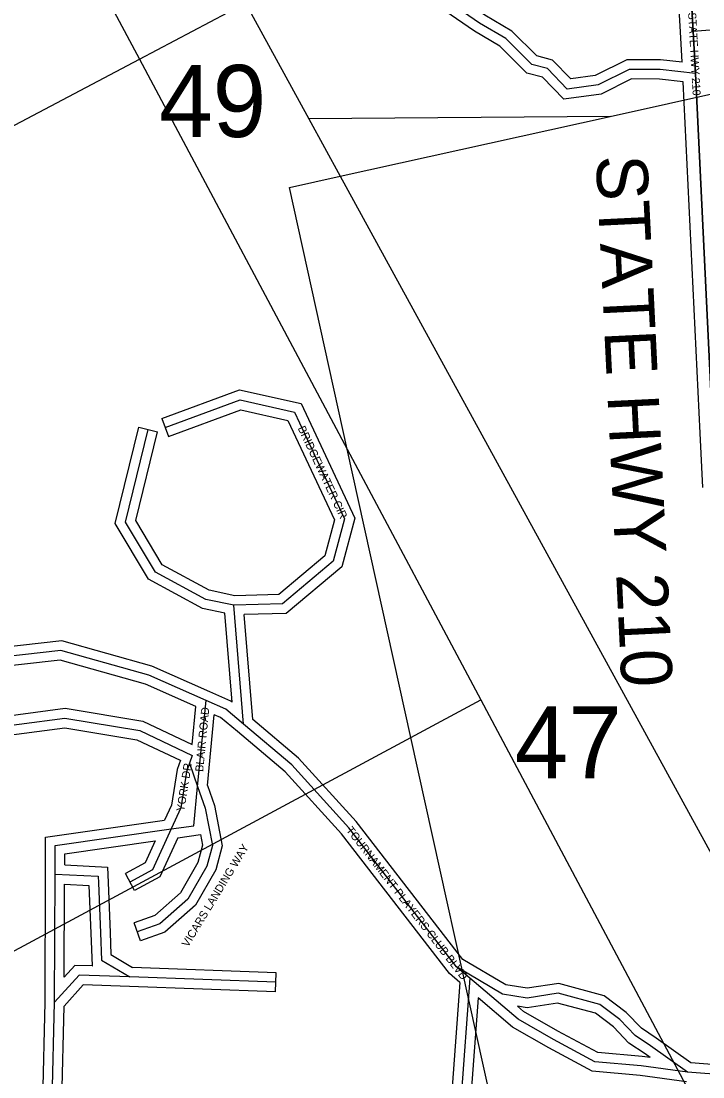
# Model space of a CAD drawing. Extents: x 418523 to 616617, y 1878279 to 2196743.
# Drawn here: x 533852 to 535982, y 2133215 to 2136513 of the extents above; entities that cross this region are included whole.
import ezdxf

# ---------------------------------------------------------------- set-up
doc = ezdxf.new("R2010")
doc.units = 0
for name, color, linetype in [('Level 1', 7, 'Continuous'), ('Level 2', 7, 'Continuous'), ('Level 22', 7, 'Continuous'), ('Level 23', 7, 'Continuous'), ('Level 28', 7, 'Continuous'), ('Level 31', 7, 'Continuous'), ('Level 32', 7, 'Continuous'), ('Level 34', 7, 'Continuous'), ('Level 8', 7, 'Continuous')]:
    doc.layers.add(name, color=color, linetype=linetype)

msp = doc.modelspace()

# ---------------------------------------------------------------- linework, layer by layer
at = {"layer": 'Level 1'}
for p, q in [((531501.645, 2141501.797), (534222.031, 2136393.857)), ((534222.031, 2136393.857), (534552.855, 2136568.392)), ((534552.855, 2136568.392), (534750.583, 2136207.206)), ((535692.131, 2136215.034), (537167.68, 2136541.591)), ((531027.759, 2134708.634), (534222.031, 2136393.857)), ((534222.031, 2136393.857), (534870.755, 2135175.782)), ((535692.131, 2136215.034), (534750.582, 2136207.206)), ((534750.582, 2136207.206), (534848.509, 2136028.329)), ((534848.509, 2136028.329), (535692.13, 2136215.034)), ((534690.185, 2135993.29), (534848.509, 2136028.328)), ((534848.508, 2136028.329), (536466.802, 2133072.233)), ((534870.755, 2135175.782), (534690.185, 2135993.29)), ((534870.755, 2135175.781), (535288.176, 2134392.009)), ((535069.795, 2134274.653), (534870.755, 2135175.781)), ((535069.795, 2134274.653), (535288.176, 2134392.009)), ((535288.176, 2134392.009), (536097.28, 2132872.794)), ((532114.863, 2132686.712), (535069.795, 2134274.653)), ((535407.31, 2132746.6), (535069.795, 2134274.653))]:
    msp.add_line(p, q, dxfattribs=at)
at = {"layer": 'Level 22'}
for p, q in [((535951.379, 2136481.313), (535915.84, 2137098.601)), ((535958.837, 2136348.907), (535951.379, 2136481.313)), ((536013.55, 2135227.128), (535958.837, 2136348.907))]:
    msp.add_line(p, q, dxfattribs=at)
at = {"layer": 'Level 23'}
for p, q in [((535911.445, 2136479.014), (535877.943, 2137060.931)), ((535916.8, 2136383.934), (535911.441, 2136479.063)), ((535973.596, 2135225.179), (535920.044, 2136323.166)), ((535981.849, 2135055.894), (535973.596, 2135225.18))]:
    msp.add_line(p, q, dxfattribs=at)
at = {"layer": 'Level 31'}
for p, q in [((535951.379, 2136481.313), (536219.009, 2136502.97)), ((534547.24, 2134315.926), (534516.9, 2134687.712)), ((534403.795, 2134121.477), (534429.971, 2134390.15)), ((534378.137, 2134194.663), (534403.795, 2134121.477)), ((533957.034, 2133447.629), (533958.387, 2133848.039)), ((534093.82, 2133820.305), (534100.242, 2133664.262)), ((535254.117, 2133522.904), (535211.905, 2133558.686)), ((534647.518, 2133510.031), (534192.026, 2133526.844)), ((535254.117, 2133522.904), (535208.469, 2132909.161)), ((533936.725, 2132579.225), (533957.034, 2133447.629)), ((536078.592, 2133218.656), (535933.936, 2133228.958))]:
    msp.add_line(p, q, dxfattribs=at)
for points in [[(535958.837, 2136348.907), (535848.001, 2136361.642), (535751.656, 2136361.964), (535654.835, 2136313.917), (535558.443, 2136300.421), (535496.11, 2136364.273), (535447.822, 2136377.164), (535366.275, 2136457.811), (535284.623, 2136506.455), (535111.285, 2136626.323)], [(534302.377, 2135243.416), (534536.747, 2135329.181), (534705.942, 2135291.516), (534862.771, 2134957.491), (534827.262, 2134825.231), (534668.865, 2134692.292), (534516.9, 2134687.712)], [(534516.9, 2134687.712), (534429.14, 2134706.192), (534271.791, 2134791.462), (534178.495, 2134947.798), (534249.6, 2135236.685)], [(534429.971, 2134390.15), (534250.803, 2134469.311), (533976.541, 2134546.612), (533735.414, 2134519.426), (533445.756, 2134434.582)], [(534547.24, 2134315.926), (534491.482, 2134363.03), (534429.971, 2134390.15)], [(533556.314, 2134245.454), (533702.755, 2134297.326), (533989.414, 2134335.632), (534223.054, 2134296.656), (534386.748, 2134219.001), (534378.137, 2134194.663)], [(535211.905, 2133558.686), (534875.963, 2133992.596), (534698.133, 2134188.856), (534547.24, 2134315.926)], [(534378.137, 2134194.663), (534368.885, 2134167.782), (534351.13, 2134055.101), (534320.896, 2133989.013)], [(534403.795, 2134121.477), (534426.946, 2134054.481), (534449.93, 2133937.298), (534432.339, 2133872.985), (534373.548, 2133769.898), (534285.464, 2133692.731), (534215.246, 2133667.511)], [(534320.896, 2133989.013), (534391.694, 2133998.956), (534403.795, 2134121.477)], [(533958.387, 2133848.039), (533958.689, 2133937.504), (534320.896, 2133989.013)], [(534320.896, 2133989.013), (534262.655, 2133861.556), (534192.394, 2133823.244)], [(533958.387, 2133848.039), (534092.943, 2133841.401), (534093.82, 2133820.305)], [(534100.242, 2133664.262), (534103.747, 2133579.149), (534192.026, 2133526.844)], [(535933.936, 2133228.958), (535818.584, 2133311.171), (535770.355, 2133343.336), (535722.503, 2133393.32), (535659.794, 2133440.809), (535529.754, 2133475.793), (535433.35, 2133460.841), (535356.309, 2133473.464), (535211.905, 2133558.686)], [(534192.026, 2133526.844), (534033.455, 2133532.471), (533957.034, 2133447.629)], [(535933.936, 2133228.958), (535789.312, 2133248.716), (535644.666, 2133261.928), (535514.74, 2133331.461), (535404.38, 2133394.385), (535254.117, 2133522.904)]]:
    msp.add_lwpolyline(points, dxfattribs=at)
at = {"layer": 'Level 32'}
for p, q in [((534292.067, 2135271.591), (534312.687, 2135215.242)), ((534220.468, 2135243.856), (534278.731, 2135229.514)), ((534511.469, 2134385.418), (534488.82, 2134662.966)), ((534576.125, 2134330.823), (534549.37, 2134658.676)), ((534386.406, 2134252.368), (534398.01, 2134371.472)), ((534434.29, 2134125.085), (534455.811, 2134345.97)), ((534341.351, 2133961.589), (534412.63, 2133971.601)), ((533927.036, 2133448.031), (533928.387, 2133848.141)), ((534206.756, 2133796.904), (534178.031, 2133849.584)), ((533987.3, 2133526.056), (533988.281, 2133816.526)), ((533988.281, 2133816.526), (534064.103, 2133812.786)), ((534064.103, 2133812.786), (534070.268, 2133663.029)), ((534123.795, 2133821.537), (534130.218, 2133665.496)), ((534225.388, 2133639.276), (534205.105, 2133695.745)), ((534648.625, 2133540.011), (534200.756, 2133556.542)), ((534646.412, 2133480.051), (534648.625, 2133540.011)), ((535223.067, 2133509.895), (535190.109, 2133537.833)), ((534646.412, 2133480.051), (534190.92, 2133496.863)), ((535223.068, 2133509.895), (535178.552, 2132911.386)), ((535279.642, 2133461.596), (535240.855, 2132940.104)), ((533906.752, 2132580.766), (533927.035, 2133448.031)), ((533967.22, 2132600.005), (533986.767, 2133435.811)), ((536037.35, 2133251.67), (535944.48, 2133258.283))]:
    msp.add_line(p, q, dxfattribs=at)
for points in [[(535916.8, 2136383.934), (535849.769, 2136391.637), (535744.669, 2136391.988), (535645.856, 2136342.954), (535569.31, 2136332.236), (535511.816, 2136391.131), (535463.254, 2136404.096), (535384.771, 2136481.713), (535300.85, 2136531.708), (535156.916, 2136631.244)], [(535920.045, 2136323.166), (535846.233, 2136331.647), (535758.644, 2136331.94), (535663.813, 2136284.881), (535547.575, 2136268.606), (535480.403, 2136337.415), (535432.39, 2136350.232), (535347.78, 2136433.908), (535268.395, 2136481.201), (535103.386, 2136595.311)], [(534292.067, 2135271.591), (534534.689, 2135360.375), (534726.838, 2135317.599), (534894.591, 2134960.309), (534853.786, 2134808.326), (534680.175, 2134662.619), (534549.37, 2134658.676)], [(534312.687, 2135215.242), (534538.805, 2135297.988), (534685.045, 2135265.432), (534830.951, 2134954.673), (534800.738, 2134842.136), (534657.554, 2134721.966), (534519.576, 2134717.806)], [(534488.82, 2134662.966), (534418.685, 2134677.735), (534250.252, 2134769.011), (534146.42, 2134943.004), (534220.468, 2135243.856)], [(534519.576, 2134717.806), (534439.595, 2134734.65), (534293.33, 2134813.913), (534210.57, 2134952.591), (534278.731, 2135229.514)], [(534442.095, 2134417.591), (534260.985, 2134497.611), (533979.022, 2134577.083), (533729.472, 2134548.946), (533462.038, 2134470.611)], [(534398.01, 2134371.472), (534240.621, 2134441.011), (533974.061, 2134516.141), (533741.355, 2134489.906), (533491.03, 2134416.581)], [(534511.469, 2134385.418), (534507.54, 2134388.737), (534442.075, 2134417.601)], [(533569.69, 2134282.018), (533695.684, 2134326.649), (533989.905, 2134365.966), (534232.125, 2134325.557), (534386.406, 2134252.368)], [(534527.88, 2134293.009), (534475.424, 2134337.322), (534455.81, 2134345.97)], [(535232.106, 2133581.6), (534898.974, 2134011.881), (534719.005, 2134210.501), (534576.125, 2134330.823)], [(533604.134, 2134230.564), (533709.827, 2134268.005), (533988.921, 2134305.299), (534213.982, 2134267.754), (534349.439, 2134203.495)], [(535190.109, 2133537.833), (534852.952, 2133973.312), (534677.26, 2134167.212), (534527.915, 2134292.979)], [(534349.77, 2134204.427), (534339.66, 2134175.054), (534322.136, 2134063.837), (534300.438, 2134016.405)], [(534434.29, 2134125.085), (534455.985, 2134062.305), (534480.724, 2133936.168), (534460.276, 2133861.414), (534397.11, 2133750.654), (534300.956, 2133666.418), (534225.388, 2133639.276)], [(533928.386, 2133848.141), (533928.775, 2133963.552), (534300.438, 2134016.405)], [(533988.485, 2133876.59), (533988.601, 2133911.455), (534270.81, 2133951.586)], [(534270.81, 2133951.586), (534239.52, 2133883.112), (534178.031, 2133849.584)], [(534412.63, 2133971.601), (534419.136, 2133938.427), (534404.401, 2133884.556), (534349.985, 2133789.141), (534269.971, 2133719.044), (534205.105, 2133695.745)], [(534341.352, 2133961.59), (534285.789, 2133840.001), (534206.756, 2133796.904)], [(533988.485, 2133876.591), (534121.78, 2133870.016), (534123.794, 2133821.549)], [(534070.267, 2133663.029), (534074.441, 2133561.641), (534075.526, 2133560.998)], [(534130.218, 2133665.496), (534133.052, 2133596.657), (534200.755, 2133556.542)], [(535944.48, 2133258.283), (535835.617, 2133335.872), (535789.745, 2133366.465), (535742.52, 2133415.793), (535673.24, 2133468.259), (535531.423, 2133506.411), (535433.479, 2133491.221), (535366.71, 2133502.161), (535232.106, 2133581.6)], [(534075.526, 2133560.998), (534020.531, 2133562.95), (533987.3, 2133526.056)], [(534190.962, 2133496.862), (534046.38, 2133501.994), (533986.767, 2133435.811)], [(535930.837, 2133199.101), (535785.916, 2133218.9), (535635.876, 2133232.606), (535500.23, 2133305.2), (535387.045, 2133369.734), (535279.642, 2133461.596)], [(535817.43, 2133275.153), (535801.55, 2133286.471), (535750.965, 2133320.206), (535702.485, 2133370.846), (535646.349, 2133413.359), (535528.084, 2133445.176), (535433.22, 2133430.461), (535402.462, 2133435.501)], [(535817.431, 2133275.152), (535792.708, 2133278.531), (535653.455, 2133291.25), (535529.25, 2133357.723), (535421.714, 2133419.036), (535402.462, 2133435.501)]]:
    msp.add_lwpolyline(points, dxfattribs=at)
at = {"layer": 'Level 8'}
for points in [[(537736.652, 2123964.708), (537520.504, 2124553.038), (537507.503, 2124588.039), (536358.417, 2127714.106), (536282.414, 2127823.108), (536144.391, 2128792.131), (535832.341, 2130989.182), (535994.32, 2132188.214), (536046.308, 2132827.231), (536078.3, 2133218.241), (536043.28, 2134179.265), (536034.275, 2134423.271), (536022.262, 2135057.286), (536013.259, 2135227.291), (535959.235, 2136349.318), (535951.232, 2136481.321), (535916.219, 2137098.336), (535886.206, 2137714.351), (535846.2, 2137988.358)], [(535916.219, 2137098.336), (535951.232, 2136481.321), (535959.235, 2136349.318), (536013.259, 2135227.291), (536022.262, 2135057.286), (536034.275, 2134423.271), (536043.28, 2134179.265), (536078.3, 2133218.241), (536046.308, 2132827.231), (535994.32, 2132188.214), (535832.341, 2130989.182), (536144.391, 2128792.131), (536282.414, 2127823.108), (536358.417, 2127714.106), (537507.503, 2124588.039), (537520.504, 2124553.038), (537736.652, 2123964.708)]]:
    msp.add_lwpolyline(points, dxfattribs=at)

# ---------------------------------------------------------------- texts
at = {"layer": 'Level 2'}
for s, p in [('49', (534283.294, 2136150.588)), ('47', (535393.955, 2134147.102))]:
    msp.add_text(s, height=225, dxfattribs=at).set_placement(p)
at = {"layer": 'Level 28'}
msp.add_text('STATE HWY 210', height=160, rotation=272.791172, dxfattribs=at).set_placement((535647.37, 2136091.045))
at = {"layer": 'Level 34'}
for s, height, rotation, p in [('STATE HWY 210', 25, 273.222392, (535935.616, 2136538.936)), ('BRIDGEWATER CIR', 25, 295.149797, (534715.818, 2135241.072)), ('BLAIR ROAD', 25, 84.434028, (534420.755, 2134166.671)), ('YORK DR', 25, 81.044728, (534361.764, 2134042.294)), ('TOURNAMENT PLAYERS CLUB BLVD', 25, 307.746953, (534866.303, 2133984.66)), ('VICARS LANDING WAY', 24.99916, 58.700875, (534373.57, 2133617.715))]:
    msp.add_text(s, height=height, rotation=rotation, dxfattribs=at).set_placement(p)

doc.saveas('drawing.dxf')
